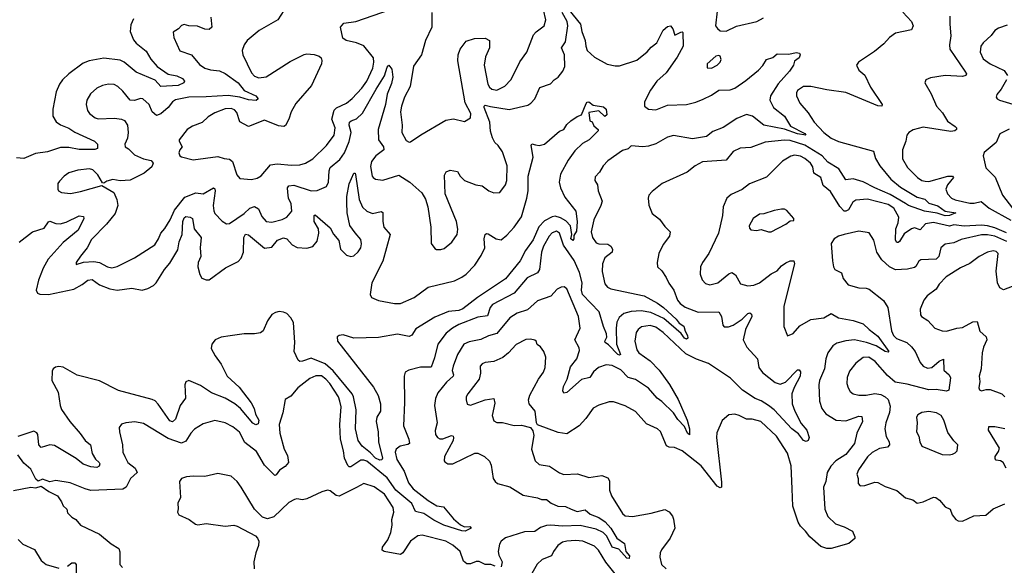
# Model space of a CAD drawing. Extents: x 1954683 to 2060285, y 904798 to 1016299.
# Tile 449 of 472: x 2036198 to 2042941, y 994540 to 998277. Entities that reach past the tile are written whole.
import ezdxf

# ---------------------------------------------------------------- set-up
doc = ezdxf.new("R2010")
doc.units = 0

msp = doc.modelspace()

# ---------------------------------------------------------------- linework, layer by layer
at = {"layer": '0CON10XD'}
for points in [[(2037505.7, 998295), (2037513.5, 998226.5), (2037495, 998208.9), (2037465, 998211.8), (2037415, 998232.1), (2037355, 998235.6), (2037325, 998244.4), (2037305, 998236.7), (2037285, 998214.2), (2037249.5, 998190.5), (2037254, 998155), (2037295, 998064.2), (2037375, 998035.6), (2037430.2, 997970.2), (2037465, 997944.5), (2037505, 997932.9), (2037565, 997926.9), (2037605, 997909.2), (2037695, 997843.2), (2037735, 997791.3), (2037814, 997755), (2037831.2, 997735), (2037816.2, 997723.8), (2037765, 997728.8), (2037706.2, 997746.2), (2037625, 997757.1), (2037475, 997749), (2037355, 997746.8), (2037265, 997727.5), (2037245.3, 997714.7), (2037213.8, 997676.2), (2037165, 997633.1), (2037135, 997619.6), (2037104.3, 997645), (2037084.2, 997695), (2037040, 997735), (2037025, 997737.1), (2036985, 997722.9), (2036955, 997726), (2036905, 997787.5), (2036869.8, 997819.8), (2036845, 997833.1), (2036805, 997834.4), (2036765, 997826.9), (2036725, 997806.7), (2036682, 997768), (2036657.5, 997725), (2036653.7, 997696.3), (2036662.2, 997655), (2036674.7, 997634.7), (2036715, 997605.6), (2036735, 997598.5), (2036847.6, 997602.4), (2036895, 997596.2), (2036916.4, 997586.4), (2036936.4, 997555), (2036941.3, 997505), (2036935.4, 997464.6), (2036918, 997425), (2036920, 997405), (2036942.5, 997392.5), (2036985, 997351.9), (2037044.6, 997324.6), (2037097.7, 997312.3), (2037111.5, 997295), (2037101.7, 997268.3), (2037049.2, 997225), (2036955, 997177.5), (2036885, 997172.1), (2036835, 997182.2), (2036795, 997170), (2036775, 997156.2), (2036765, 997158.8), (2036732, 997215), (2036698.3, 997248.3), (2036675, 997255.5), (2036595, 997245.6), (2036535, 997228.1), (2036501.2, 997205), (2036469.5, 997170.5), (2036460, 997155), (2036460, 997115), (2036464.5, 997104.5), (2036485, 997092.5), (2036545, 997086.9), (2036615, 997099.4), (2036760.7, 997140.7), (2036842.2, 997092.2), (2036863.5, 997045), (2036869.6, 997005), (2036850.9, 996949.1), (2036793.2, 996876.8), (2036688.8, 996771.2), (2036660, 996715), (2036615, 996658), (2036583.8, 996615), (2036585, 996600), (2036634.3, 996615.7), (2036705, 996620), (2036745, 996614.5), (2036800, 996585), (2036828.3, 996578.3), (2036865, 996586.2), (2036985, 996646.9), (2037122.2, 996735), (2037149.1, 996775), (2037163.3, 996815), (2037192.6, 996847.4), (2037227.5, 996905), (2037257.6, 996972.4), (2037329.1, 997060.9), (2037405, 997091.3), (2037455, 997083.6), (2037525, 997125.4), (2037535, 997118), (2037536.6, 997105), (2037523.1, 997005), (2037527.4, 996967.4), (2037535, 996950), (2037585, 996897.1), (2037615, 996878), (2037635, 996880.8), (2037735, 996950), (2037773.2, 996986.8), (2037805, 996998.2), (2037832.4, 996982.4), (2037855, 996930), (2037886.2, 996895), (2037925, 996889.6), (2037995, 996908.2), (2038028.1, 996925), (2038061.8, 996965), (2038056.7, 997015), (2038039.7, 997055), (2038033, 997095), (2038031.8, 997125), (2038041.4, 997138.6), (2038075, 997143.6), (2038195, 997105.4), (2038235, 997107.3), (2038299.2, 997135), (2038311.8, 997165), (2038317.4, 997242.6), (2038324.7, 997265.3), (2038390.6, 997319.4), (2038421.3, 997365), (2038455, 997442.9), (2038467.8, 997505), (2038454.1, 997555), (2038455.3, 997574.7), (2038468, 997585), (2038505, 997596.8), (2038545, 997635.4), (2038639.7, 997800.3), (2038696.7, 997893.3), (2038715, 997952.5), (2038725, 997966.2), (2038746.9, 997936.9), (2038753.9, 997883.9), (2038745, 997840.8), (2038714.1, 997765.9), (2038702.2, 997695), (2038653.5, 997525), (2038655.4, 997455), (2038688.5, 997405), (2038691.5, 997385), (2038635.7, 997344.3), (2038608.2, 997305), (2038600.6, 997270.6), (2038612.2, 997205), (2038617.5, 997195), (2038635, 997185.6), (2038685, 997178.1), (2038795, 997211.2), (2038868.8, 997165), (2038951.7, 997091.7), (2038977.7, 997047.7), (2038992.5, 996995), (2039014.3, 996855), (2039016.2, 996745), (2039040.7, 996710.7), (2039053, 996703), (2039083, 996703), (2039105, 996710), (2039158, 996752), (2039194, 996805), (2039197.3, 996842.7), (2039188.1, 996895), (2039112.5, 997085), (2039107.7, 997212.3), (2039117.5, 997235), (2039145, 997246.7), (2039195, 997236.2), (2039214, 997205), (2039245, 997174.4), (2039322.5, 997145), (2039365, 997138.8), (2039410, 997105), (2039445, 997090), (2039485, 997094), (2039525, 997146.7), (2039534.2, 997175), (2039537, 997277), (2039505, 997371.2), (2039474.5, 997414.5), (2039452, 997435), (2039435, 997466.7), (2039422.2, 997512.2), (2039416.5, 997575), (2039378.9, 997675), (2039377.8, 997685), (2039385, 997691.5), (2039421.9, 997681.9), (2039548.8, 997661.2), (2039678, 997692), (2039698.8, 997705), (2039726, 997735), (2039758.8, 997811.2), (2039833.6, 997836.4), (2039858, 997865), (2039886.4, 997883.6), (2039916.3, 997923.7), (2039930, 997955), (2039928.2, 998035), (2039908.5, 998085), (2039935.8, 998125), (2039952.1, 998235), (2039946, 998265), (2039913.8, 998325)], [(2038027.7, 998372.3), (2037964.6, 998275), (2037837.6, 998202.4), (2037755.8, 998135), (2037734.2, 998105), (2037721.4, 998065), (2037725.7, 998035), (2037785, 997912.5), (2037805, 997889.4), (2037835, 997877.5), (2037885, 997886.2), (2038049.9, 997990.1), (2038145, 998037.5), (2038165, 998042.2), (2038215, 998038.6), (2038247.9, 998027.9), (2038262, 998015), (2038267.9, 997997.9), (2038265.6, 997975), (2038196.7, 997825), (2038088.2, 997701.8), (2038055.8, 997645.8), (2038040, 997595), (2038017.5, 997552.5), (2038006.7, 997545), (2037970.9, 997550.9), (2037875, 997587.8), (2037765, 997544.3), (2037705, 997578), (2037685, 997640), (2037668.5, 997658.5), (2037645, 997668.2), (2037605, 997665.3), (2037535, 997638.8), (2037488.8, 997611.2), (2037446.8, 997573.2), (2037382, 997548), (2037345.5, 997524.5), (2037290, 997455), (2037288.8, 997445), (2037311.2, 997405), (2037294.2, 997385), (2037286.9, 997365), (2037294.4, 997345), (2037305, 997338.1), (2037385, 997317.5), (2037555, 997340), (2037597.5, 997325), (2037635, 997320.5), (2037655.6, 997305), (2037684.6, 997214.6), (2037705, 997188.8), (2037785, 997181.9), (2037825, 997192.2), (2037851.9, 997208.1), (2037915, 997282), (2037960.8, 997289.2), (2038059.8, 997279.8), (2038117, 997283), (2038155, 997293.3), (2038205, 997324.4), (2038299.6, 997415), (2038350.4, 997485), (2038358.5, 997535), (2038335.4, 997595), (2038352, 997658), (2038367.8, 997672.2), (2038435, 997704.6), (2038473.8, 997736.2), (2038541.3, 997808.7), (2038574.7, 997855), (2038616.7, 997945), (2038623.8, 997985), (2038620, 998015), (2038555, 998098.2), (2038505, 998117.7), (2038434.6, 998134.6), (2038410.8, 998150.8), (2038394.6, 998225), (2038416.5, 998253.5), (2038500, 998265), (2038737, 998347)], [(2039020.4, 998325), (2039020.9, 998225), (2038977.7, 998135), (2038949.1, 998035), (2038895, 997958), (2038871.9, 997818.1), (2038832.3, 997745), (2038812.3, 997685), (2038806.2, 997645), (2038816.5, 997555), (2038814.5, 997504.5), (2038845, 997449.2), (2038865, 997437.1), (2038875, 997440), (2038945, 997488.6), (2039115, 997589.4), (2039168.3, 997598.3), (2039245, 997578.8), (2039286, 997605), (2039288.1, 997635), (2039248.1, 997708.1), (2039197.5, 997995), (2039200, 998035), (2039214.4, 998075), (2039255, 998129.4), (2039312, 998148), (2039385, 998150.8), (2039414.4, 998134.4), (2039415.4, 998085), (2039387.3, 998022.7), (2039379.6, 997965), (2039404.6, 997835), (2039415, 997814.3), (2039430.7, 997800.7), (2039465, 997794.6), (2039519.5, 997820.5), (2039562.2, 997865), (2039586.8, 997913.2), (2039621.9, 997988.1), (2039670.6, 998055), (2039716.5, 998173.5), (2039735, 998194.5), (2039790, 998235), (2039800.5, 998275), (2039786, 998345)], [(2039957.9, 998345), (2040038.4, 998245), (2040047.6, 998195), (2040070.9, 998135), (2040074.4, 998095), (2040084.4, 998065), (2040135, 998020.4), (2040221.5, 997971.5), (2040275, 997960.8), (2040305, 997961.4), (2040425, 998000.6), (2040494.6, 998055.4), (2040521.5, 998088.5), (2040560.9, 998119.1), (2040605, 998205.7), (2040635, 998229.2), (2040655, 998233.8), (2040670, 998215), (2040685, 998170), (2040725, 998190.8), (2040735, 998193.8), (2040738.9, 998188.9), (2040741.2, 998095), (2040699.5, 998020.5), (2040625, 997912.5), (2040561.5, 997855), (2040517.5, 997795), (2040475.8, 997715), (2040476, 997685), (2040505, 997663.1), (2040555, 997660), (2040635, 997692.4), (2040765, 997696.2), (2040827.9, 997712.1), (2040877.6, 997732.4), (2040935, 997759.3), (2040985, 997793.1), (2041063.5, 997796.5), (2041095, 997808.5), (2041170.1, 997859.9), (2041258.1, 997931.9), (2041287.4, 997962.6), (2041313.3, 998005), (2041355, 998016.7), (2041385, 998042.5), (2041465, 998040), (2041515, 998052), (2041537.3, 998047.3), (2041543.3, 998035), (2041536, 998015), (2041505, 997993.3), (2041496, 997965), (2041470, 997925), (2041392.8, 997837.2), (2041339.2, 997755), (2041334.6, 997725.4), (2041360.4, 997675), (2041434.5, 997615), (2041477.6, 997547.6), (2041575, 997497.3), (2041582.5, 997485), (2041524.3, 997495.7), (2041435, 997527.5)], [(2042245, 998329.2), (2042305.6, 998265), (2042316, 998234), (2042305, 998207.5), (2042195, 998184.3), (2042154.2, 998155), (2042115, 998111.4), (2042051.2, 998058.8), (2041941.2, 997985), (2041928.8, 997965), (2041945, 997930), (2041986.7, 997896.7), (2042023.6, 997815), (2042103.8, 997695), (2042102.5, 997685), (2042075, 997685.8), (2041855, 997779.1), (2041724.5, 997795.5), (2041615, 997818.1), (2041565, 997818.6), (2041525, 997791.2), (2041517.5, 997775), (2041517.5, 997755), (2041540, 997705), (2041598.2, 997638.2), (2041638.9, 997575), (2041704.6, 997505), (2041755, 997464.3), (2041805, 997443.4), (2042045, 997376.9), (2042059.6, 997325), (2042088.7, 997275), (2042164.6, 997184.6), (2042230.1, 997130.1), (2042345, 997061), (2042396.5, 997046.5), (2042425, 997020.6), (2042485, 997001.9), (2042535, 996966.5), (2042610, 996955), (2042566, 996935), (2042535, 996932.5), (2042481.2, 996951.2), (2042395, 996966), (2042285, 997004.7), (2042265, 997017.5), (2042160.1, 997080.1), (2042054.1, 997124.1), (2041975, 997166), (2041905, 997187.5), (2041855, 997181.1), (2041807.7, 997255), (2041731.9, 997301.9), (2041694.2, 997345), (2041575, 997417.3), (2041475, 997449.5), (2041435, 997451.5), (2041303.2, 997436.8), (2041205, 997401.4), (2041132.8, 997397.2), (2041085, 997373.1), (2041035, 997314.4), (2040875, 997304.2), (2040823.7, 997276.3), (2040767.9, 997232.1), (2040596.7, 997155), (2040528.8, 997101.2), (2040506.2, 997075), (2040502, 997055), (2040507, 997007), (2040529.3, 996949.3), (2040579.7, 996909.7), (2040615, 996861.2), (2040653.6, 996823.6), (2040648.8, 996795), (2040603.8, 996736.2), (2040574.5, 996675.5), (2040564.3, 996615), (2040566.2, 996585), (2040595, 996556.2), (2040625, 996511.2), (2040642.4, 996472.4), (2040677.8, 996425), (2040702.7, 996355), (2040722.1, 996332.1), (2040755, 996308.4), (2040845, 996273.4), (2040985, 996275.8), (2041004.4, 996245), (2041012.5, 996185), (2041022.6, 996172.6), (2041052.4, 996172.4), (2041085, 996185.4), (2041145.2, 996224.8), (2041183.3, 996265), (2041198.2, 996268.2), (2041209.2, 996259.2), (2041210.9, 996245), (2041168.2, 996155), (2041153.3, 996085), (2041176.7, 996035), (2041251.3, 995955), (2041259.7, 995895), (2041285, 995860.4), (2041371, 995791), (2041405, 995781.6), (2041442.5, 995795), (2041525, 995878.6), (2041535, 995878.8), (2041545.7, 995865), (2041543.1, 995835), (2041501.9, 995758.1), (2041486.4, 995715), (2041487.7, 995645), (2041506.2, 995595), (2041550.4, 995510.4), (2041588.6, 995465), (2041603.3, 995415), (2041597.5, 995395), (2041585, 995388.8), (2041566.7, 995395), (2041531.1, 995441.1), (2041485, 995474.5), (2041365.7, 995605.7), (2041326.8, 995635), (2041275, 995666.8), (2041235, 995682.9), (2041148.7, 995738.7), (2041065, 995820.9), (2040915, 995921.8), (2040832.8, 995952.8), (2040759, 995989), (2040605, 996135.4), (2040555, 996171.5), (2040515, 996181.8), (2040456.4, 996173.6), (2040432.5, 996155), (2040418.9, 996135), (2040410.5, 996075), (2040423.6, 996015), (2040437.1, 995995), (2040515, 995939.4), (2040577.6, 995877.6), (2040648.8, 995778.8), (2040707.3, 995675)], [(2040973.6, 998335), (2040963.3, 998235), (2040975.5, 998215.5), (2040995, 998201.4), (2041035, 998198.6), (2041107.9, 998232.1), (2041245, 998264.4), (2041291.7, 998288.3)], [(2036977.6, 998282.4), (2036958.3, 998241.7), (2036953.6, 998195), (2036978.2, 998138.2), (2036995.6, 998115), (2037065, 998061.5), (2037095, 998006.4), (2037139.2, 997955), (2037214.1, 997904.1), (2037275, 997891.5), (2037313.8, 997875), (2037326.7, 997855), (2037321.2, 997845), (2037283.3, 997825), (2037165, 997818.9), (2037125, 997863.3), (2036995, 997918.2), (2036914, 997985), (2036885, 998000.4), (2036775, 998013.3), (2036674.1, 997995.9), (2036632.2, 997977.8), (2036535, 997905.6), (2036491.1, 997865), (2036471.1, 997835), (2036447.4, 997782.6), (2036425.6, 997665), (2036424, 997615), (2036446.7, 997576.7), (2036476.4, 997556.4), (2036535, 997534.1), (2036575.6, 997505.6), (2036709.2, 997445), (2036730.8, 997425), (2036730, 997395), (2036712.6, 997387.4), (2036605, 997388.8), (2036535, 997401), (2036478.3, 997401.7), (2036387.3, 997372.7), (2036305, 997359.2), (2036225, 997325.3), (2036175, 997331.5)], [(2042568.8, 998301.2), (2042567.1, 998245), (2042575.6, 998165), (2042564.4, 998105), (2042568.1, 998075), (2042671.5, 997925), (2042681.1, 997905), (2042677.5, 997895), (2042655, 997888), (2042536.2, 997893.8), (2042435, 997879.2), (2042402.5, 997865), (2042396.7, 997845), (2042439.1, 997769.1), (2042475.6, 997685), (2042518, 997638), (2042552.8, 997582.8), (2042603.8, 997545), (2042613.8, 997535), (2042613.8, 997525), (2042602.5, 997515), (2042575, 997511.8), (2042385, 997539.7), (2042317.3, 997522.7), (2042287.1, 997505), (2042272.2, 997485), (2042266.2, 997443.8), (2042244.2, 997385), (2042243.2, 997323.2), (2042278.6, 997265), (2042345.3, 997195.3), (2042375, 997176.5), (2042399.8, 997169.8), (2042425, 997167.9), (2042555, 997206.2), (2042586, 997205), (2042592.9, 997195), (2042552.7, 997145), (2042540, 997115), (2042551.4, 997085), (2042579.4, 997055), (2042605, 997042.5), (2042705, 997020.3), (2042735, 997019.7), (2042782.2, 997032.2), (2042836.2, 996985), (2042985, 996902.7)], [(2042961.3, 998238.7), (2042901.3, 998218.7), (2042876.6, 998203.4), (2042850.7, 998169.3), (2042795, 998118), (2042780, 998095), (2042775.8, 998055), (2042795, 998008), (2042844.5, 997974.5), (2042938.9, 997928.9), (2042962.2, 997895)], [(2040935, 997944.3), (2040973.3, 997965), (2040993.8, 997985), (2041001.2, 998005), (2040995, 998026.7), (2040985, 998031.2), (2040965, 998027.5), (2040906.2, 997975), (2040906.7, 997946.7), (2040935, 997944.3)], [(2042956.5, 997865), (2042919.6, 997800.4), (2042890, 997765), (2042886.2, 997745), (2042891.2, 997735), (2042907.5, 997725), (2043021.5, 997691.5)], [(2036195, 996752.5), (2036285, 996824.5), (2036365, 996849.1), (2036395, 996891.8), (2036405, 996897.5), (2036445, 996882), (2036475, 996879.4), (2036515, 996889.4), (2036605, 996934.4), (2036635, 996928.8), (2036638.1, 996915), (2036597.9, 996835), (2036495, 996751.1), (2036393.6, 996636.4), (2036358.2, 996575), (2036326, 996494), (2036310.5, 996425), (2036319.4, 996405), (2036335, 996397.1), (2036395, 996395.3), (2036568.4, 996431.6), (2036625.7, 996464.3), (2036665, 996492.5), (2036695, 996497.1), (2036745, 996461.8), (2036815, 996434.5), (2036865, 996425.5), (2036965, 996438.2), (2037035.9, 996424.1), (2037075, 996435.8), (2037115, 996457.1), (2037132.9, 996475), (2037188.8, 996565), (2037225, 996610), (2037280.1, 996699.9), (2037289.5, 996755), (2037309.6, 996805), (2037316, 996895), (2037325, 996919.4), (2037335, 996927.9), (2037364.4, 996924.4), (2037380.8, 996915), (2037392, 996845), (2037441.5, 996785), (2037434.2, 996715), (2037438.7, 996655), (2037420.9, 996615), (2037416.7, 996585), (2037430.9, 996530.9), (2037445, 996506), (2037475, 996494.2), (2037495, 996495.8), (2037608.3, 996578.3), (2037695, 996621.5), (2037715, 996644.4), (2037729.8, 996685), (2037731.9, 996785), (2037745, 996807.7), (2037765, 996802.9), (2037875, 996713.1), (2037925, 996718.9), (2037963.4, 996766.6), (2038005, 996782.6), (2038026.6, 996776.6), (2038063.1, 996735), (2038097.4, 996717.4), (2038165, 996712.1), (2038205, 996722.7), (2038235, 996760.8), (2038247.3, 996815), (2038243.1, 996845), (2038214.1, 996895), (2038214.4, 996935.6), (2038220.5, 996939.5), (2038325, 996851.8), (2038347.6, 996807.6), (2038382.7, 996765), (2038394.4, 996705), (2038435, 996664.4), (2038465, 996655.6), (2038485, 996658.9), (2038515, 996686.5), (2038533.1, 996715), (2038538.9, 996741.1), (2038535, 996772.5), (2038495, 996817.9), (2038458.3, 996868.3), (2038441.1, 996955), (2038437, 997025), (2038437.8, 997065), (2038455, 997153.3), (2038485, 997226.2), (2038495, 997226.7), (2038497.6, 997217.6), (2038521.6, 997045), (2038545, 996992.9), (2038575.4, 996965.4), (2038615, 996948.9), (2038674.2, 996964.2), (2038685, 996956.7), (2038683.8, 996895), (2038692.5, 996855), (2038736, 996805), (2038685, 996624), (2038609.6, 996475), (2038596.9, 996395), (2038606, 996375), (2038655, 996353.3), (2038765, 996334.1), (2038805, 996334.1), (2038899.5, 996375), (2038996, 996444), (2039175, 996487.7), (2039225, 996513.2), (2039255.5, 996535), (2039315, 996594.5), (2039358, 996662), (2039382.7, 996715), (2039377.8, 996775), (2039385.5, 996804.5), (2039395, 996812.5), (2039405, 996810.8), (2039460.8, 996775), (2039495, 996769.5), (2039535, 996800), (2039585, 996856.5), (2039635, 996925.8), (2039671.9, 997055), (2039679.8, 997105), (2039680.4, 997205), (2039714.7, 997335), (2039700, 997415), (2039705, 997426), (2039729.7, 997419.7), (2039755, 997415.5), (2039792, 997425), (2039895, 997514), (2039925, 997523.8), (2039945, 997560), (2039971.9, 997585), (2040015, 997613.8), (2040045.9, 997624.1), (2040076.4, 997703.6), (2040085, 997712.9), (2040095, 997714.4), (2040125, 997691.2), (2040195, 997679.5), (2040214.2, 997665), (2040219.5, 997625), (2040205, 997613.3), (2040165, 997652.9), (2040095, 997640), (2040103, 997583), (2040118.3, 997578.3), (2040130.7, 997550.7), (2040160, 997525), (2040160, 997515), (2040098.8, 997455), (2040051.9, 997428.1), (2040000.4, 997379.6), (2039953.8, 997315), (2039901.3, 997218.7), (2039892.7, 997165), (2039901.3, 997125), (2039931.7, 997061.7), (2040006.4, 996965), (2040016, 996894)], [(2041435, 997527.5), (2041295, 997554), (2041215.2, 997615.2), (2041175, 997626.5), (2041109.9, 997600.1), (2041015, 997538), (2040945, 997510), (2040902.3, 997477.7), (2040805, 997461.6), (2040675, 997484.7), (2040635, 997472.2), (2040555, 997426.7), (2040505, 997410.4), (2040465, 997405.5), (2040385, 997413.8), (2040365, 997393.3), (2040325, 997381.4), (2040225, 997310), (2040194.4, 997275.6), (2040168.6, 997231.4), (2040138.8, 997201.2), (2040136.2, 997175), (2040153.8, 997145), (2040159.2, 997105), (2040187.8, 997035), (2040176.7, 997003.3), (2040129.6, 996905), (2040111.1, 996825), (2040120.9, 996785), (2040145, 996748.9), (2040165, 996741.5), (2040225, 996738.9), (2040246.5, 996725), (2040256.9, 996705), (2040254.2, 996685), (2040205.3, 996644.7), (2040190, 996605), (2040187.8, 996552.2), (2040205, 996467.5), (2040223.1, 996445), (2040245, 996433.8), (2040475, 996384.5), (2040565, 996335.9), (2040606.6, 996306.6), (2040693.8, 996225), (2040715, 996197.8), (2040747.2, 996177.2), (2040754.5, 996144.5), (2040771.9, 996115), (2040773.8, 996095), (2040765, 996090), (2040751.2, 996095), (2040728.4, 996128.4), (2040609.6, 996229.6), (2040521, 996271), (2040455, 996283.4), (2040385, 996278.3), (2040335, 996264.7), (2040303, 996237), (2040287.5, 996205), (2040282.2, 996165), (2040285.8, 996055), (2040312.5, 995985), (2040305, 995979.4), (2040295, 995984.6), (2040231, 996051), (2040206.8, 996066.8), (2040204.4, 996075), (2040218, 996102), (2040217.1, 996125), (2040194.8, 996175), (2040166.2, 996275), (2040051.5, 996395), (2040044.3, 996425), (2040050.7, 996475), (2040030.9, 996545), (2039995, 996628), (2039922.2, 996732.2), (2039895.4, 996815), (2039875, 996827.7), (2039843.8, 996816.2), (2039824.7, 996795), (2039785.3, 996725), (2039770.3, 996685), (2039757.9, 996565), (2039745, 996543.5), (2039672.1, 996507.9), (2039585, 996403.6), (2039434.8, 996325.2), (2039418.9, 996305), (2039401.8, 996248.2), (2039335, 996238.7), (2039205, 996189.3), (2039161.9, 996165), (2039119.3, 996130.7), (2039061.5, 996055), (2039039.6, 995960.4), (2039015, 995896.9), (2038942.8, 995897.2), (2038862.9, 995877.1), (2038837.7, 995862.3), (2038830, 995835), (2038832.7, 995655), (2038825.5, 995495), (2038862, 995405), (2038866.5, 995375), (2038855, 995366.7), (2038803.8, 995356.2), (2038777.1, 995335), (2038769.5, 995315), (2038780.4, 995265), (2038831.4, 995185), (2038859.5, 995105), (2038892.2, 995065), (2038995, 994984.2), (2039055, 994948.1), (2039100.5, 994940.5), (2039169.4, 994859.4), (2039217.3, 994817.3), (2039245, 994804), (2039280, 994805), (2039290, 994795), (2039247.5, 994775), (2039225, 994777.1), (2039102.9, 994815), (2039035, 994849.7), (2038965, 994895.2), (2038907.7, 994907.7), (2038883, 994963), (2038773.8, 995055), (2038715, 995138.4), (2038575, 995253.2), (2038555, 995261.1), (2038535, 995260), (2038465, 995213.8), (2038455, 995213.5), (2038445, 995224.2), (2038421.1, 995275), (2038415.4, 995325), (2038394, 995404), (2038390.7, 995505), (2038399.1, 995625), (2038391.2, 995665), (2038380, 995695), (2038321.3, 995785), (2038295, 995815.3), (2038265, 995836.7), (2038225, 995838.5), (2038185, 995820), (2038103.1, 995755), (2038055, 995698), (2038016.7, 995675), (2038000, 995585), (2037975.7, 995504.3), (2037979.4, 995445), (2038009.2, 995335), (2038032.5, 995292.5), (2038039.1, 995245), (2038015, 995216.5), (2037977.1, 995192.9), (2037955, 995160), (2037945, 995154.4), (2037875, 995226), (2037818.9, 995318.9), (2037740.5, 995380.5), (2037702.7, 995452.7), (2037658, 995488), (2037605, 995516.9), (2037535, 995532.9), (2037455, 995508.5), (2037395, 995472.5), (2037369.6, 995445), (2037335, 995390.6), (2037305, 995377.7), (2037215, 995408.4), (2037045, 995511.9), (2036987, 995523), (2036924.1, 995515.9), (2036895, 995506.7), (2036880, 995485), (2036881.2, 995455), (2036902.9, 995365), (2036904.4, 995315), (2036918.1, 995285), (2036938.1, 995245), (2036988.2, 995205), (2037002.5, 995175), (2036955.9, 995134.1), (2036927.8, 995075), (2036905, 995060.9), (2036685, 995053.3), (2036645, 995063.3), (2036544.1, 995105.9), (2036445, 995120), (2036405, 995111.2), (2036355, 995129.2), (2036325, 995117.5), (2036309.2, 995129.2), (2036275, 995198.8), (2036225, 995240), (2036185, 995297.1)], [(2042975, 997527.8), (2042909.2, 997495), (2042884.4, 997435), (2042802.7, 997367.3), (2042796.5, 997345), (2042815, 997261.2), (2042877.6, 997197.6), (2042927.9, 997075), (2042997.5, 996985)], [(2042955, 996818), (2042875, 996851.7), (2042825.5, 996864.5), (2042785, 996869), (2042665, 996862.3), (2042595, 996872.6), (2042565, 996863.8), (2042455, 996888.5), (2042402.2, 996877.8), (2042365, 996836.5), (2042325, 996851.3), (2042305, 996844.7), (2042255, 996809.4), (2042222.7, 996757.3), (2042215, 996750), (2042205, 996751.2), (2042195.8, 996765.8), (2042198.4, 996845), (2042214.2, 996885), (2042218.8, 996925), (2042185, 996985.4), (2042145, 997010.3), (2042005, 997046.8), (2041925, 997040), (2041902.4, 997027.6), (2041874.7, 996975.3), (2041855, 996964.6), (2041845, 996965.6), (2041815, 996996.7), (2041749.9, 997099.9), (2041700.3, 997140.3), (2041684.4, 997195), (2041636.6, 997226.6), (2041630, 997270), (2041613.3, 997295), (2041575, 997326.8), (2041545, 997342.7), (2041505, 997348), (2041478.1, 997341.9), (2041422, 997308), (2041311.7, 997198.3), (2041196.6, 997153.4), (2041145, 997114.4), (2041070.7, 997079.3), (2041040, 997055), (2041014.5, 996995.5), (2041010.6, 996935), (2040984.4, 996815), (2040916.5, 996675), (2040872.9, 996615), (2040859.4, 996585), (2040858.6, 996535), (2040870.8, 996495), (2040895, 996470.8), (2040925, 996461.9), (2040978.8, 996475), (2041055, 996535.5), (2041075, 996544.5), (2041099.7, 996529.7), (2041135, 996467.5), (2041184.5, 996454.5), (2041225, 996458.9), (2041265, 996473.6), (2041344.6, 996535.4), (2041385, 996557.9), (2041415, 996590.9), (2041445, 996612.5), (2041475, 996625.6), (2041500, 996625), (2041504.2, 996605), (2041431.1, 996315), (2041430, 996175), (2041455, 996112.5), (2041495, 996127.5), (2041540.7, 996179.3), (2041615, 996222.5), (2041705, 996235.4), (2041754.7, 996265.3)], [(2041345, 996823.3), (2041445, 996877.5), (2041475, 996900), (2041498.3, 996901.7), (2041500, 996915), (2041450.5, 996970.5), (2041435, 996978), (2041415, 996978), (2041365, 996970), (2041295, 996947.5), (2041265, 996944), (2041220.8, 996915), (2041194, 996865), (2041195, 996850), (2041205, 996837.5), (2041243.6, 996833.6), (2041275, 996840), (2041325, 996823.3), (2041345, 996823.3)], [(2040016, 996894), (2040011.8, 996828.2), (2039992.3, 996797.7), (2039992.5, 996775), (2039985, 996764.3), (2039972.7, 996775), (2039978, 996805), (2039969.8, 996865), (2039938.7, 996898.6), (2039900.5, 996920.5), (2039865, 996931), (2039843.4, 996926.6), (2039791.7, 996898.3), (2039752.6, 996857.4), (2039715, 996769.2), (2039662.4, 996695), (2039625.4, 996625), (2039525, 996502.9), (2039334, 996375), (2039233.3, 996296.7), (2039205, 996284.8), (2039135, 996279), (2039039.9, 996240.1), (2038911.4, 996158.6), (2038883.4, 996116.6), (2038865, 996107.3), (2038785, 996123.3), (2038655, 996101.2), (2038485, 996096.6), (2038412.2, 996117.8), (2038385, 996114.4), (2038372.2, 996105), (2038375, 996074.5), (2038620.7, 995760.7), (2038653.8, 995703.8), (2038669.7, 995645), (2038668, 995595), (2038644.7, 995555), (2038638.6, 995525), (2038653.8, 995455), (2038654.8, 995384.8), (2038681.4, 995275), (2038677.9, 995262.1), (2038665, 995260.3), (2038635, 995273.5), (2038600.9, 995310.9), (2038542.3, 995355), (2038514.7, 995395), (2038498, 995475), (2038501.7, 995605), (2038484.2, 995694.2), (2038475, 995714.6), (2038345, 995871.5), (2038290.5, 995920.5), (2038195, 995958.1), (2038135, 995937.1), (2038116.9, 995936.9), (2038105.3, 995945.3), (2038078, 996005), (2038081.6, 996065), (2038072.1, 996202.1), (2038055, 996234.5), (2038026.5, 996265), (2038005, 996274.6), (2037975, 996277.5), (2037948.5, 996271.5), (2037925, 996257.5), (2037895, 996214.2), (2037865.5, 996145), (2037847.9, 996132.1), (2037805.3, 996125.3), (2037735, 996125.8), (2037638.1, 996111.9), (2037576.6, 996103.4), (2037535.8, 996085), (2037512.9, 996055), (2037508.1, 996025), (2037535.6, 995975), (2037578.6, 995918.6), (2037619.5, 995835), (2037700.6, 995760.6), (2037783.4, 995653.4), (2037802.8, 995615), (2037811.9, 995575), (2037834.8, 995535), (2037830.7, 995509.3), (2037815, 995501.8), (2037795, 995513.2), (2037711, 995615), (2037671.9, 995645), (2037605, 995684.4), (2037511.7, 995721.7), (2037435, 995772.1), (2037355, 995805.6), (2037335, 995796.2), (2037327.8, 995775), (2037333.1, 995685), (2037297.5, 995635), (2037265, 995541.9), (2037245, 995521.8), (2037225, 995528.8), (2037145, 995644.6), (2037125, 995665.9), (2037105, 995676.4), (2036875, 995737.7), (2036745, 995802.5), (2036591.2, 995841.2), (2036495, 995897.1), (2036465, 995902.5), (2036443.7, 995896.3), (2036426, 995885), (2036419.3, 995870.7), (2036416.7, 995805), (2036460.5, 995725), (2036474.7, 995635), (2036485, 995607.5), (2036541.5, 995525), (2036612.9, 995442.9), (2036645, 995395.7), (2036683.3, 995365), (2036694.2, 995305), (2036717.5, 995267.5), (2036741.1, 995245), (2036745.7, 995234.3), (2036741.9, 995218.1), (2036725, 995210.5), (2036685, 995213.8), (2036633.2, 995233.2), (2036585, 995271.2), (2036435, 995359.8), (2036405, 995364.7), (2036345, 995346.8), (2036329.1, 995365), (2036322.7, 995435), (2036315, 995447.3), (2036295, 995458.5), (2036185, 995421.8)], [(2042957.5, 996757.5), (2042875, 996794.1), (2042825, 996803.7), (2042785, 996803.2), (2042645, 996771.1), (2042595, 996748.8), (2042535, 996740.5), (2042505, 996714.2), (2042492.9, 996655), (2042474.1, 996635.9), (2042368.2, 996631.8), (2042355, 996624), (2042335, 996586), (2042325, 996579.4), (2042278.6, 996568.6), (2042195, 996562.9), (2042154.6, 996584.6), (2042101.7, 996631.7), (2042068.1, 996685), (2042047.8, 996767.8), (2042015, 996816.2), (2041945, 996827.8), (2041845, 996805.5), (2041805.5, 996794.5), (2041775, 996776.2), (2041756, 996745), (2041764, 996625), (2041770, 996585), (2041781.2, 996565), (2041825, 996542.5), (2041836.7, 996505), (2041871.2, 996461.2), (2041945, 996440), (2041995, 996438.8), (2042015, 996431.2), (2042112.6, 996352.6), (2042143.3, 996305), (2042169.1, 996145), (2042181.3, 996115), (2042203.6, 996093.6), (2042274.3, 996065), (2042305.3, 996035.3), (2042329.5, 996005), (2042365, 995928.6), (2042385.6, 995905), (2042415, 995890), (2042445, 995894.1), (2042495, 995939.1), (2042525, 995952.5), (2042526.4, 995876.4), (2042563.6, 995843.6), (2042572.5, 995825), (2042560.4, 995739.6), (2042545, 995732.3), (2042475, 995744.3), (2042425, 995742.8), (2042275, 995781.5), (2042193.4, 995793.4), (2042140.7, 995840.7), (2042057.5, 995935), (2042013.8, 995965), (2041975, 995964.3), (2041924.4, 995925), (2041879.6, 995870.4), (2041864.5, 995825.5), (2041863.3, 995785), (2041870.5, 995755), (2041885, 995730.8), (2041905, 995714.4), (2041945, 995704.5), (2041995, 995705.5), (2042055, 995716.2), (2042095, 995710), (2042125, 995694.6), (2042144.6, 995675), (2042158.9, 995631.1), (2042155, 995586.2), (2042129, 995515), (2042121.6, 995475), (2042131.7, 995421.7), (2042152.1, 995385), (2042154.5, 995365), (2042140.3, 995349.7), (2042085, 995340), (2042036.5, 995313.5), (2042005, 995283.3), (2041942.9, 995195), (2041930, 995165), (2041940, 995135), (2041940.8, 995100.8), (2041954.1, 995084.1), (2041985, 995085.8), (2042055, 995109.4), (2042075, 995107.1), (2042125, 995078.9), (2042205, 995052.5), (2042263.4, 995003.4), (2042315, 994988.8), (2042345, 994966.2), (2042385, 994974), (2042455, 995008), (2042472.5, 995005), (2042496.6, 994986.6), (2042535, 994940), (2042570, 994925), (2042583.8, 994885), (2042610, 994855), (2042625, 994844), (2042655, 994842), (2042731.7, 994878.3), (2042815, 994884.2), (2042865, 994927.1), (2042945, 994960.8)], [(2042995, 996450), (2042935, 996427.5), (2042910.1, 996440.1), (2042895.3, 996475.3), (2042885.4, 996555), (2042899.5, 996675), (2042885, 996689.1), (2042865, 996694.6), (2042825, 996685.5), (2042768.6, 996655), (2042705, 996606.5), (2042641.7, 996578.3), (2042541.9, 996515), (2042495.7, 996465), (2042475, 996432), (2042412, 996385), (2042390, 996355), (2042364.2, 996295), (2042366, 996255), (2042373.4, 996243.4), (2042416.8, 996216.8), (2042464.6, 996164.6), (2042515, 996146.9), (2042545, 996144.4), (2042615, 996164.5), (2042655, 996168.5), (2042725, 996207.9), (2042755, 996210.8), (2042773.1, 996143.1), (2042815.8, 996105), (2042822.2, 996085), (2042798.9, 996035), (2042790, 995995), (2042783.1, 995885), (2042769.4, 995835), (2042772.1, 995797.9), (2042765.9, 995755.9), (2042771.7, 995741.7), (2042785, 995734), (2042816.7, 995743.3), (2042845, 995743.3), (2042925, 995714.4), (2042944.4, 995695)], [(2040707.3, 995675), (2040767.9, 995535), (2040784.2, 995475.8), (2040785, 995434.2), (2040772.2, 995445), (2040750.1, 995490.1), (2040705, 995539.2), (2040674.2, 995584.2), (2040595, 995662.5), (2040564.2, 995684.2), (2040505, 995753.4), (2040415, 995811.6), (2040365, 995827.3), (2040315, 995879.2), (2040255, 995909.3), (2040215, 995913.8), (2040160.8, 995895), (2040126.7, 995865), (2040103.4, 995826.6), (2040045, 995811.8), (2039945, 995724.7), (2039925, 995720), (2039917.3, 995735), (2039922.9, 995765), (2039948, 995815), (2039970.2, 995899.8), (2040013.1, 995955), (2040031.9, 996011.9), (2040029.4, 996029.4), (2040000, 996085), (2040035.6, 996164.4), (2040024.4, 996245), (2039944.2, 996434.2), (2039927.5, 996447.5), (2039905, 996445.8), (2039879.1, 996430.9), (2039835, 996382.9), (2039745, 996351.1), (2039675, 996290.5), (2039605, 996266.2), (2039555, 996235.5), (2039465, 996128.2), (2039407.4, 996112.6), (2039355, 996087.3), (2039275, 996071.5), (2039240, 996055), (2039195.5, 995985), (2039165.4, 995905), (2039160.4, 995875), (2039168.2, 995845), (2039165.4, 995835), (2039120.5, 995795), (2039062.3, 995722.3), (2039045, 995683.3), (2039037.5, 995635), (2039056.9, 995515), (2039043, 995463), (2039044.3, 995435), (2039058, 995415), (2039075.5, 995405.5), (2039095, 995405.5), (2039155, 995429.5), (2039165.5, 995425.5), (2039169.5, 995415), (2039165.5, 995395), (2039108, 995285), (2039103.8, 995255), (2039108.3, 995248.3), (2039130, 995235), (2039165, 995236), (2039315, 995307.1), (2039335, 995308.6), (2039381.2, 995285), (2039415, 995253.8), (2039425.6, 995225), (2039440.8, 995135), (2039453.2, 995113.2), (2039470.3, 995100.3), (2039555, 995078.1), (2039645, 995020.5), (2039743, 995003), (2039771.5, 994991.5), (2039805, 994991.1), (2039836.9, 994965), (2039884.3, 994944.3), (2039935, 994943.5), (2039974.2, 994924.2), (2040015, 994907.7), (2040069.8, 994919.8), (2040105, 994891.5), (2040165, 994868.2), (2040207.3, 994837.3), (2040245, 994795.3), (2040287.8, 994725), (2040339.1, 994689.1), (2040348, 994635), (2040375, 994606.2), (2040372.5, 994587.5), (2040355, 994588.8), (2040299.8, 994649.8), (2040254.7, 994665), (2040218.8, 994738.8), (2040194.5, 994764.5), (2040145, 994788.3), (2040035, 994811.9), (2039915, 994808), (2039835, 994815.7), (2039805, 994812.9), (2039765, 994800), (2039725, 994772), (2039655, 994768.8), (2039525, 994728.2), (2039495, 994705.7), (2039484.4, 994685), (2039473.6, 994635), (2039478.9, 994608.9), (2039501.1, 994565), (2039495, 994530)], [(2041754.7, 996265.3), (2041805, 996235.4), (2041906.7, 996216.7), (2041975, 996194.4), (2042014.3, 996154.3), (2042075, 996109.6), (2042150, 996005), (2042145, 995998.8), (2042125, 996003.8), (2042062.2, 996042.2), (2041997.1, 996067.1), (2041914.3, 996084.3), (2041855, 996077.6), (2041795, 996062.2), (2041767.6, 996042.4), (2041731.5, 995995), (2041718.2, 995955), (2041708.5, 995885), (2041676.2, 995805), (2041670, 995775), (2041675.6, 995665), (2041691.4, 995615), (2041717.6, 995577.6), (2041790, 995535), (2041855, 995530), (2041945, 995562.7), (2041965, 995560), (2041968.7, 995525), (2041930.2, 995445), (2041915.8, 995374.2), (2041855, 995300), (2041788.1, 995255), (2041751.7, 995218.3), (2041728.5, 995175), (2041717.9, 995115), (2041701.5, 995075), (2041711.3, 994925), (2041731.2, 994875), (2041785, 994823.3), (2041845, 994803.5), (2041901.2, 994775), (2041917.5, 994735), (2041916.4, 994723.6), (2041875, 994690), (2041755.5, 994654.5), (2041724.5, 994654.5), (2041685, 994670), (2041610, 994735), (2041580, 994775), (2041545, 994808.5), (2041528.9, 994835), (2041493.3, 994945), (2041487.5, 995065), (2041480.6, 995220.6), (2041455, 995308), (2041380, 995425), (2041273.3, 995525), (2041215, 995540.6), (2041175, 995540), (2041125, 995567.1), (2041095, 995575.6), (2041055, 995570), (2041007.7, 995532.3), (2040973, 995447), (2040969.4, 995415), (2041005, 995110), (2041004.1, 995075.9), (2040995, 995070), (2040975, 995082.5), (2040865, 995222.3), (2040735, 995323.6), (2040682, 995348), (2040645, 995349.1), (2040627.5, 995357.5), (2040587, 995457), (2040564.6, 995474.6), (2040489.7, 995509.7), (2040414.3, 995594.3), (2040345, 995632), (2040265, 995660), (2040235, 995658.6), (2040165, 995636.7), (2040124.6, 995615.4), (2040074, 995545), (2040029.2, 995495), (2039945, 995440), (2039885, 995448.8), (2039745, 995502.5), (2039736.2, 995516.2), (2039727.1, 995595), (2039685.8, 995645), (2039683.4, 995673.4), (2039692.1, 995705), (2039751.5, 995815), (2039785, 995862), (2039796.5, 995895), (2039801.1, 995965), (2039786.9, 996005), (2039765.4, 996035.4), (2039742.6, 996052.6), (2039734.2, 996074.2), (2039725, 996081.2), (2039695, 996090), (2039665, 996087.5), (2039597.2, 996052.8), (2039545.3, 995994.7), (2039506.1, 995963.9), (2039445, 995935.6), (2039385, 995928.6), (2039365, 995920), (2039352, 995905), (2039352.9, 995855), (2039345.5, 995814.5), (2039265.8, 995715), (2039255.8, 995695), (2039254.3, 995674.3), (2039263.2, 995643.2), (2039285, 995635.8), (2039385, 995672.5), (2039445, 995682.5), (2039451.7, 995651.7), (2039432.5, 995565), (2039445, 995530), (2039465, 995518.8), (2039505, 995518), (2039585, 995498), (2039635, 995500), (2039695, 995483.3), (2039711.7, 995461.7), (2039719.5, 995429.5), (2039703.8, 995335), (2039728, 995255), (2039755, 995230.8), (2039825, 995218.8), (2039895, 995172.5), (2039925, 995161.9), (2040017.2, 995167.2), (2040095, 995141.4), (2040185, 995155.7), (2040225, 995139.2), (2040237.6, 995117.6), (2040238.1, 995055), (2040250.8, 995015), (2040326, 994895), (2040345, 994880), (2040395, 994875.5), (2040522.4, 994897.6), (2040615, 994922.7), (2040645, 994905.6), (2040667.9, 994877.9), (2040676.4, 994856.4), (2040684.3, 994795.7), (2040652, 994725), (2040593, 994647), (2040583.8, 994625), (2040581.2, 994595), (2040594.2, 994545), (2040625, 994515.7)], [(2042563.6, 995296.4), (2042585, 995301.2), (2042605, 995310), (2042618.8, 995325), (2042622.5, 995365), (2042595, 995392.5), (2042555, 995450), (2042526.2, 995535), (2042508.8, 995565), (2042477.5, 995585), (2042425, 995594.2), (2042375, 995586), (2042348.3, 995571.7), (2042340, 995555), (2042344.3, 995515), (2042340, 995455), (2042355.7, 995425), (2042362, 995385), (2042377.1, 995357.1), (2042515, 995298.8), (2042563.6, 995296.4)], [(2042952.5, 995205), (2042934, 995245), (2042915, 995255.7), (2042885, 995260), (2042878.3, 995268.3), (2042878, 995285), (2042900, 995320), (2042906.9, 995343.1), (2042875, 995395.5), (2042832.9, 995465), (2042835, 995490), (2042875, 995490.8), (2042945, 995478)], [(2039455, 994534.1), (2039425, 994544.7), (2039385, 994546.7), (2039345, 994566.2), (2039323.9, 994566.1), (2039285, 994550), (2039260.9, 994550.9), (2039237.8, 994567.8), (2039214.4, 994635), (2039165, 994678.1), (2039115, 994705.4), (2038955, 994745.8), (2038925, 994741.4), (2038875, 994705.7), (2038822, 994625), (2038806.7, 994613.3), (2038694.1, 994634.1), (2038680, 994645), (2038683.3, 994665), (2038720, 994715), (2038739.5, 994765), (2038748.5, 994815), (2038745.5, 994855), (2038760, 994905), (2038754.6, 994935), (2038695, 995026.7), (2038625, 995078.1), (2038555, 995101.2), (2038505, 995073.1), (2038385, 995014.3), (2038365, 995019.2), (2038325, 995051.2), (2038305, 995053.8), (2038267, 995043), (2038165, 994994.4), (2038135, 994987.8), (2038095, 994994.4), (2038078.7, 994991.3), (2038040.6, 994969.4), (2037938, 994872), (2037895, 994858.6), (2037859.7, 994869.7), (2037806.7, 994925), (2037715.5, 995075.5), (2037686.2, 995115), (2037645, 995151.2), (2037555, 995168.8), (2037465, 995148), (2037385, 995150.8), (2037340, 995145), (2037306.4, 995133.6), (2037293.3, 995115), (2037298.8, 995005), (2037280, 994965), (2037283, 994927), (2037277.5, 994905), (2037287, 994887), (2037357.5, 994855), (2037401.7, 994821.7), (2037417, 994817), (2037475, 994826), (2037605, 994809.2), (2037665, 994814.2), (2037687.9, 994807.9), (2037811.7, 994741.7), (2037827.2, 994727.2), (2037835.6, 994705), (2037833.3, 994675), (2037814.5, 994625), (2037801.8, 994565), (2037804.4, 994515)], [(2036155, 995051.4), (2036275, 995076.2), (2036308.8, 995071.2), (2036345, 995082.5), (2036397.5, 995045), (2036455.9, 995015.9), (2036484, 994975), (2036495, 994947.5), (2036520, 994925), (2036525, 994900), (2036555, 994870), (2036583.3, 994855), (2036613.3, 994815), (2036744.6, 994754.6), (2036825, 994688), (2036875.8, 994655.8), (2036883.6, 994633.6), (2036884.4, 994545), (2036900.8, 994525)], [(2036187.6, 994717.6), (2036220, 994685), (2036298.2, 994648.2), (2036345, 994574), (2036378.8, 994545), (2036465, 994520.5)], [(2040295, 994458.2), (2040211.2, 994561.2), (2040161.2, 994645), (2040135, 994671.5), (2040055, 994706.2), (2040005, 994710.8), (2039943.9, 994706.1), (2039915, 994697.8), (2039883.1, 994676.9), (2039853.3, 994635), (2039840, 994605), (2039775, 994579.2), (2039740.9, 994549.1), (2039705.3, 994484.7)], [(2036525, 994535.4), (2036555, 994556.2), (2036575, 994557.8), (2036583.5, 994545), (2036583.7, 994473.7)]]:
    msp.add_lwpolyline(points, dxfattribs=at)

doc.saveas('drawing.dxf')
